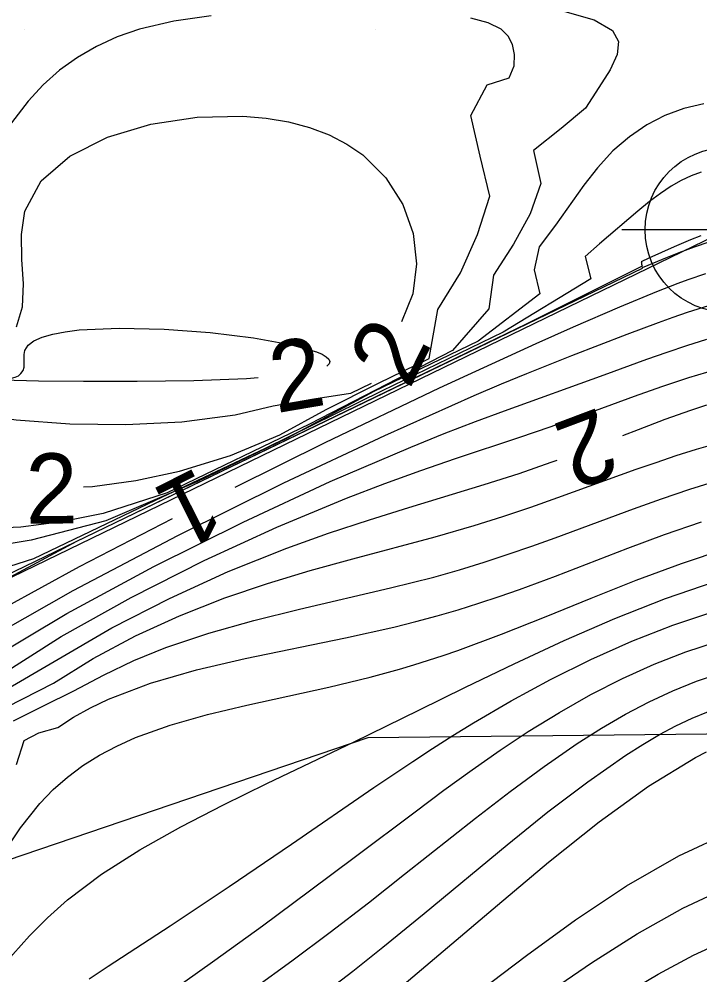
# Model space of a CAD drawing. Extents: x 2602990 to 2605851, y 618069 to 619180.
# Drawn here: x 2603719.84 to 2603739.25, y 618453.06 to 618480.29 of the extents above; entities that cross this region are included whole.
import ezdxf

# ---------------------------------------------------------------- set-up
doc = ezdxf.new("R2010")
doc.units = 0
for name, color, linetype in [('DTM Contours Major', 7, 'Continuous'), ('DTM Contours Major Text', 7, 'Continuous'), ('DTM Contours Minor', 7, 'Continuous'), ('DTM Contours Minor Text', 7, 'Continuous'), ('Exist DTM Breakline', 7, 'Continuous'), ('Exist DTM Breakline Cogo Point CELL', 7, 'Continuous'), ('Exist DTM Crownline', 7, 'Continuous'), ('Exist DTM QL2 LIDAR Elevation Point', 7, 'Continuous'), ('Exist Roads EOP', 7, 'Continuous'), ('PH Exist DTM Obscure Area', 7, 'Continuous')]:
    doc.layers.add(name, color=color, linetype=linetype)

# ---------------------------------------------------------------- blocks, each defined once
blk = doc.blocks.new('EXIST DTM BREAKLINE COGO POINT')
at = {"layer": 'Exist DTM Breakline Cogo Point CELL'}
blk.add_lwpolyline([(0, 0.06), (0, -0.06), (0, 0), (0.06, 0), (-0.06, 0)], dxfattribs=at)
blk.add_circle((0, 0), 0.04688, dxfattribs=at)

msp = doc.modelspace()

# ---------------------------------------------------------------- linework, layer by layer
at = {"layer": 'DTM Contours Major'}
for points in [[(2603719.762, 618471.522), (2603719.939, 618472.089), (2603719.962, 618472.742), (2603719.92, 618473.441), (2603719.903, 618474.147), (2603720, 618474.819), (2603720.47, 618475.681), (2603721.285, 618476.384), (2603722.357, 618476.923), (2603723.595, 618477.295), (2603724.911, 618477.497), (2603726.216, 618477.526), (2603726.885, 618477.469), (2603727.521, 618477.36), (2603728.119, 618477.2), (2603728.675, 618476.989), (2603729.183, 618476.728), (2603729.641, 618476.416), (2603730.297, 618475.766), (2603730.778, 618475.006), (2603731.073, 618474.176), (2603731.172, 618473.315), (2603731.064, 618472.463), (2603730.74, 618471.662)], [(2603729.879, 618469.907), (2603729.283, 618469.619), (2603728.238, 618469.459), (2603727.086, 618469.261), (2603725.999, 618469.01), (2603724.479, 618468.807), (2603722.883, 618468.727), (2603721.285, 618468.752), (2603719.758, 618468.865), (2603718.375, 618469.049), (2603717.209, 618469.287), (2603716.665, 618469.44), (2603716.245, 618469.594), (2603715.973, 618469.738), (2603715.875, 618469.861), (2603715.979, 618469.952), (2603716.31, 618470), (2603716.645, 618470.139), (2603717.175, 618470.249), (2603717.805, 618470.365), (2603718.44, 618470.52), (2603718.985, 618470.747), (2603719.343, 618471.081)], [(2603737.052, 618468.43), (2603737.5, 618468.601), (2603738.261, 618468.887), (2603738.993, 618469.147), (2603739.448, 618469.297)], [(2603710.054, 618451.744), (2603712.207, 618453.725), (2603712.86, 618454.339), (2603713.502, 618454.964), (2603714.131, 618455.607), (2603714.905, 618456.172), (2603715.302, 618456.856), (2603715.79, 618457.508), (2603716.332, 618458.146), (2603716.907, 618458.79), (2603717.298, 618459.449), (2603717.485, 618460.167), (2603719.308, 618461.097), (2603722.483, 618462.948), (2603724.123, 618463.788), (2603725.8, 618464.549), (2603727.472, 618465.218), (2603728.663, 618465.643), (2603729.824, 618466.025), (2603730.952, 618466.376), (2603733.093, 618467.026), (2603734.099, 618467.348), (2603735.008, 618467.663), (2603735.181, 618467.726)], [(2603730.689, 618452.697), (2603732.052, 618453.84), (2603733.476, 618455.053), (2603734.927, 618456.269), (2603736.373, 618457.42), (2603737.784, 618458.439), (2603739.126, 618459.259), (2603739.436, 618459.419)]]:
    msp.add_lwpolyline(points, dxfattribs=at)
at = {"layer": 'DTM Contours Minor'}
for points in [[(2603735.397, 618480.499), (2603736.232, 618480.264), (2603736.756, 618479.964), (2603736.929, 618479.653), (2603736.891, 618479.282), (2603736.688, 618478.846), (2603736.369, 618478.338), (2603735.982, 618477.753), (2603735.296, 618477.171), (2603734.502, 618476.543), (2603734.715, 618475.6), (2603734.405, 618474.742), (2603733.931, 618473.876), (2603733.365, 618472.994), (2603733.228, 618472.037), (2603732.196, 618470.848), (2603728.118, 618468.749), (2603724.061, 618466.792), (2603722.237, 618466.206), (2603721.045, 618465.966), (2603719.893, 618465.82), (2603718.789, 618465.766)], [(2603725.314, 618480.382), (2603724.252, 618480.229), (2603723.276, 618480), (2603722.636, 618479.78), (2603722.045, 618479.511), (2603721.5, 618479.194), (2603720.995, 618478.828), (2603720.528, 618478.412), (2603720.093, 618477.947), (2603719.53, 618477.211)], [(2603721.673, 618466.964), (2603721.929, 618466.978), (2603723.163, 618467.143), (2603724.412, 618467.412), (2603725.862, 618467.861), (2603727.268, 618468.449), (2603728.597, 618469.168), (2603730.085, 618469.917), (2603731.532, 618470.615), (2603731.779, 618472.011), (2603732.424, 618473.062), (2603732.912, 618474.154), (2603733.255, 618475.247), (2603732.986, 618476.379), (2603732.718, 618477.542), (2603733.181, 618478.41), (2603733.806, 618478.611), (2603733.956, 618478.952), (2603733.958, 618479.281), (2603733.907, 618479.565), (2603733.786, 618479.805), (2603733.581, 618480), (2603733.21, 618480.183), (2603732.72, 618480.316)], [(2603739.364, 618477.874), (2603738.794, 618477.744), (2603738.25, 618477.545), (2603737.731, 618477.277), (2603737.238, 618476.938), (2603736.769, 618476.53), (2603736.326, 618476.052), (2603735.939, 618475.556), (2603735.135, 618474.42), (2603734.67, 618473.796), (2603734.522, 618473.142), (2603734.685, 618472.464), (2603732.925, 618471.111), (2603729.953, 618469.677), (2603727.48, 618468.353), (2603724.903, 618467.11), (2603722.315, 618465.993), (2603720.184, 618465.445), (2603719.204, 618465.28)], [(2603739.283, 618475.928), (2603739, 618475.824), (2603738.717, 618475.69), (2603738.427, 618475.524), (2603738.127, 618475.323), (2603737.811, 618475.088), (2603737.474, 618474.817), (2603736.386, 618473.887), (2603735.978, 618473.528), (2603736.137, 618472.889), (2603733.642, 618471.369), (2603730.187, 618469.702), (2603726.855, 618468.06), (2603723.715, 618466.575), (2603720.253, 618464.91), (2603717.713, 618464.111)], [(2603717.817, 618463.451), (2603721.488, 618465.418), (2603737.608, 618473.193), (2603737.609, 618473.216), (2603738.324, 618473.506), (2603738.661, 618473.637), (2603739.094, 618473.799), (2603739.515, 618473.947)], [(2603739.271, 618474.111), (2603738.98, 618473.997), (2603738.514, 618473.8), (2603737.791, 618473.473), (2603737.571, 618473.37), (2603737.581, 618473.36), (2603737.586, 618473.339), (2603737.583, 618473.308), (2603737.591, 618473.277), (2603737.605, 618473.246), (2603734.298, 618471.597), (2603718.282, 618463.872)], [(2603726, 618466.959), (2603728.566, 618468.227), (2603731.824, 618469.781), (2603734.579, 618471.049), (2603735.645, 618471.523), (2603736.968, 618472.095), (2603738.024, 618472.532), (2603738.626, 618472.766), (2603738.91, 618472.87), (2603739.415, 618473.04)], [(2603718.634, 618462.455), (2603721.383, 618464.011), (2603724.363, 618465.578), (2603727.388, 618467.077), (2603730.268, 618468.431), (2603732.817, 618469.564), (2603733.595, 618469.894), (2603734.314, 618470.191), (2603735.593, 618470.701), (2603737.177, 618471.313), (2603738.071, 618471.648), (2603738.488, 618471.797), (2603738.895, 618471.935), (2603739.507, 618472.126)], [(2603719.885, 618470.19), (2603719.955, 618470.274), (2603719.983, 618470.376), (2603719.986, 618470.49), (2603719.979, 618470.61), (2603719.979, 618470.731), (2603720, 618470.846), (2603720.094, 618470.997), (2603720.263, 618471.124), (2603720.499, 618471.23), (2603720.797, 618471.316), (2603721.149, 618471.383), (2603721.548, 618471.432), (2603722.691, 618471.486), (2603723.975, 618471.457), (2603725.288, 618471.359), (2603726.523, 618471.209), (2603727.57, 618471.02), (2603728.319, 618470.809), (2603728.48, 618470.739), (2603728.597, 618470.668), (2603728.67, 618470.599), (2603728.698, 618470.531), (2603728.68, 618470.465), (2603728.615, 618470.402)], [(2603707.529, 618451.484), (2603710.324, 618454.419), (2603711.297, 618455.421), (2603712.22, 618456.348), (2603714.124, 618458.228), (2603714.601, 618458.687), (2603715.114, 618459.162), (2603715.609, 618459.63), (2603715.71, 618460.031), (2603716.238, 618460.554), (2603718.918, 618461.996), (2603721.204, 618463.353), (2603723.684, 618464.692), (2603726.23, 618465.962), (2603728.712, 618467.114), (2603731.003, 618468.098), (2603731.956, 618468.48), (2603732.846, 618468.822), (2603733.678, 618469.132), (2603736.523, 618470.157), (2603737.733, 618470.599), (2603738.31, 618470.802), (2603738.88, 618470.993), (2603739.45, 618471.169)], [(2603719.196, 618461.537), (2603721.038, 618462.697), (2603723.037, 618463.815), (2603725.113, 618464.864), (2603727.186, 618465.816), (2603729.175, 618466.644), (2603730.261, 618467.057), (2603731.294, 618467.429), (2603732.28, 618467.768), (2603734.119, 618468.381), (2603734.98, 618468.674), (2603735.806, 618468.968), (2603737.388, 618469.544), (2603738.16, 618469.818), (2603738.93, 618470.075), (2603739.706, 618470.311)], [(2603726.655, 618470.069), (2603726.325, 618470.042), (2603724.816, 618469.984), (2603723.209, 618469.961), (2603721.678, 618469.962), (2603720.396, 618469.977), (2603719.352, 618470), (2603719.414, 618470.016), (2603719.619, 618470.055), (2603719.729, 618470.086), (2603719.823, 618470.13), (2603719.885, 618470.19)], [(2603719.498, 618460.702), (2603720.822, 618461.374), (2603721.955, 618462.076), (2603723.157, 618462.716), (2603724.412, 618463.291), (2603725.702, 618463.8), (2603726.92, 618464.214), (2603728.141, 618464.582), (2603729.353, 618464.917), (2603731.7, 618465.543), (2603732.811, 618465.861), (2603733.632, 618466.119), (2603734.425, 618466.385), (2603735.194, 618466.657), (2603737.427, 618467.464), (2603737.997, 618467.661), (2603738.571, 618467.852), (2603739.153, 618468.034), (2603739.747, 618468.206)], [(2603719.678, 618460.298), (2603720.531, 618460.726), (2603721.397, 618461.154), (2603722.243, 618461.597), (2603723.108, 618462.014), (2603724.024, 618462.387), (2603725.251, 618462.799), (2603726.53, 618463.158), (2603727.835, 618463.48), (2603730.427, 618464.083), (2603731.662, 618464.395), (2603732.392, 618464.601), (2603733.098, 618464.817), (2603733.784, 618465.042), (2603734.457, 618465.274), (2603735.12, 618465.512), (2603737.352, 618466.34), (2603738.149, 618466.627), (2603738.959, 618466.901), (2603739.784, 618467.157)], [(2603706.672, 618452.774), (2603708.776, 618455.243), (2603709.429, 618455.995), (2603710.072, 618456.712), (2603710.714, 618457.393), (2603711.043, 618457.725), (2603711.378, 618458.052), (2603711.724, 618458.376), (2603712.086, 618458.7), (2603712.468, 618459.028), (2603712.876, 618459.362), (2603713.255, 618459.662), (2603714.031, 618460.251), (2603714.07, 618460.387), (2603715.073, 618460.961), (2603715.621, 618461.317), (2603718.333, 618462.933), (2603721.565, 618464.695), (2603724.214, 618466.059)], [(2603719.765, 618459.052), (2603719.984, 618459.739), (2603720.402, 618459.954), (2603720.94, 618460.107), (2603721.389, 618460.403), (2603721.87, 618460.674), (2603722.384, 618460.921), (2603723.582, 618461.374), (2603724.896, 618461.751), (2603726.288, 618462.075), (2603729.143, 618462.66), (2603730.527, 618462.968), (2603731.15, 618463.124), (2603731.758, 618463.29), (2603732.353, 618463.465), (2603732.941, 618463.649), (2603733.522, 618463.842), (2603734.101, 618464.044), (2603735.128, 618464.423), (2603737.194, 618465.216), (2603738.237, 618465.603), (2603739.289, 618465.965)], [(2603719.38, 618456.488), (2603719.88, 618457.251), (2603720.429, 618457.945), (2603720.81, 618458.34), (2603721.22, 618458.699), (2603721.659, 618459.024), (2603722.127, 618459.318), (2603722.626, 618459.582), (2603723.157, 618459.82), (2603724.145, 618460.175), (2603725.211, 618460.476), (2603726.334, 618460.743), (2603728.673, 618461.256), (2603729.849, 618461.541), (2603730.267, 618461.653), (2603730.682, 618461.77), (2603731.097, 618461.895), (2603731.511, 618462.025), (2603731.927, 618462.163), (2603732.345, 618462.307), (2603733.594, 618462.772), (2603734.863, 618463.275), (2603736.145, 618463.795), (2603737.433, 618464.306), (2603738.72, 618464.785), (2603739.999, 618465.208)], [(2603718.78, 618452.612), (2603719.212, 618453.125), (2603719.661, 618453.647), (2603720.137, 618454.172), (2603720.652, 618454.691), (2603721.219, 618455.198), (2603722.191, 618455.932), (2603723.278, 618456.624), (2603724.446, 618457.282), (2603725.665, 618457.909), (2603726.902, 618458.512), (2603729.396, 618459.702), (2603731.233, 618460.601), (2603732.564, 618461.256), (2603733.951, 618461.927), (2603735.377, 618462.589), (2603736.821, 618463.217), (2603738.265, 618463.786), (2603739.687, 618464.27)], [(2603721.838, 618452.949), (2603722.375, 618453.307), (2603724.148, 618454.46), (2603724.975, 618455.007), (2603725.831, 618455.582), (2603727.601, 618456.787), (2603729.951, 618458.397), (2603731.064, 618459.145), (2603731.628, 618459.514), (2603732.203, 618459.879), (2603732.791, 618460.241), (2603733.87, 618460.87), (2603734.99, 618461.475), (2603736.14, 618462.044), (2603737.308, 618462.564), (2603738.481, 618463.025), (2603739.648, 618463.413)], [(2603724.074, 618452.52), (2603725.418, 618453.478), (2603726.775, 618454.463), (2603728.121, 618455.455), (2603729.43, 618456.433), (2603731.127, 618457.711), (2603731.947, 618458.32), (2603732.754, 618458.905), (2603733.555, 618459.463), (2603734.354, 618459.991), (2603735.246, 618460.541), (2603736.141, 618461.047), (2603737.04, 618461.506), (2603737.941, 618461.914), (2603738.844, 618462.267), (2603739.747, 618462.562)], [(2603726.545, 618452.684), (2603727.619, 618453.466), (2603728.708, 618454.281), (2603729.8, 618455.12), (2603730.83, 618455.93), (2603732.854, 618457.527), (2603733.841, 618458.286), (2603734.808, 618458.998), (2603735.752, 618459.65), (2603736.445, 618460.091), (2603737.127, 618460.489), (2603737.803, 618460.845), (2603738.475, 618461.158), (2603739.148, 618461.428), (2603739.826, 618461.655)], [(2603728.506, 618452.525), (2603729.351, 618453.17), (2603730.213, 618453.852), (2603731.384, 618454.807), (2603733.752, 618456.767), (2603734.917, 618457.703), (2603736.05, 618458.566), (2603737.134, 618459.322), (2603737.619, 618459.629), (2603738.094, 618459.906), (2603738.562, 618460.153), (2603739.028, 618460.373), (2603739.495, 618460.565)], [(2603732.976, 618452.61), (2603734.304, 618453.619), (2603735.702, 618454.632), (2603737.153, 618455.595), (2603738.643, 618456.455), (2603740.156, 618457.158)], [(2603734.889, 618452.544), (2603736.16, 618453.409), (2603737.455, 618454.229), (2603738.765, 618454.965), (2603740.08, 618455.578)], [(2603729.325, 618447.749), (2603729.722, 618447.961), (2603730.453, 618448.365), (2603731.179, 618448.779), (2603731.904, 618449.206), (2603732.629, 618449.645), (2603733.357, 618450.098), (2603734.088, 618450.566), (2603736.058, 618451.854), (2603737.055, 618452.487), (2603738.059, 618453.084), (2603739.069, 618453.624), (2603740.082, 618454.086)]]:
    msp.add_lwpolyline(points, dxfattribs=at)
at = {"layer": 'Exist DTM Breakline'}
msp.add_lwpolyline([(2603672.211, 618404.247), (2603685.537, 618430.477), (2603711.874, 618460.64), (2603740.027, 618474.284), (2603763.767, 618480.272)], dxfattribs=at)
at = {"layer": 'Exist DTM Crownline'}
msp.add_spline([(2603233.488, 618380.754), (2603285.185, 618400.095), (2603335.457, 618418.629), (2603390.812, 618439.069), (2603440.087, 618457.325), (2603493.996, 618477.231), (2603542.655, 618495.301), (2603600.808, 618516.867), (2603653.659, 618536.362), (2603706.222, 618555.742), (2603764.811, 618577.593), (2603823.52, 618599.847), (2603878.564, 618620.56), (2603937.951, 618643.078), (2603997.369, 618665.789), (2604036.209, 618680.665), (2604055.311, 618688.017)], degree=3, dxfattribs=at)
at = {"layer": 'Exist DTM QL2 LIDAR Elevation Point'}
for p, q in [((2603720, 618480), (2603720, 618480)), ((2603730, 618480), (2603730, 618480)), ((2603720, 618470), (2603720, 618470)), ((2603730, 618470), (2603730, 618470)), ((2603720, 618460), (2603720, 618460)), ((2603730, 618460), (2603730, 618460))]:
    msp.add_line(p, q, dxfattribs=at)
at = {"layer": 'Exist Roads EOP'}
for points in [[(2603230.17, 618389.98), (2603282.929, 618409.597), (2603332.773, 618427.868), (2603388.167, 618448.413), (2603437.203, 618466.721), (2603490.778, 618486.527), (2603539.039, 618504.558), (2603597.451, 618526.156), (2603651.053, 618545.972), (2603705.208, 618566.084), (2603762.02, 618587.183), (2603820.334, 618609.162), (2603876.341, 618629.99), (2603934.909, 618652.28), (2603996.409, 618675.568), (2604033.216, 618689.957), (2604052.01, 618697.199)], [(2604034.633, 618668.486), (2603984.89, 618650.123), (2603936.767, 618631.654), (2603888.195, 618613.335), (2603837.766, 618594.258), (2603782.918, 618573.705), (2603731.939, 618554.39), (2603671.126, 618532.171), (2603621.822, 618514.106), (2603561.545, 618491.877), (2603506.421, 618471.293), (2603452.163, 618451.33), (2603398.364, 618431.316), (2603341.431, 618410.355), (2603281.65, 618388.199), (2603223.033, 618366.475), (2603185.717, 618352.612)]]:
    msp.add_spline(points, degree=3, dxfattribs=at)
at = {"layer": 'PH Exist DTM Obscure Area'}
msp.add_lwpolyline([(2603639.986, 618365.924), (2603649.9, 618372.856), (2603656.416, 618378.808), (2603664.874, 618389.72), (2603678.123, 618403.156), (2603697.233, 618418.186), (2603709.61, 618425.616), (2603718.725, 618440.768), (2603718.655, 618446.88), (2603719.02, 618456.172), (2603729.794, 618459.821), (2603739.433, 618459.931), (2603747.169, 618461.9), (2603753.441, 618468.673), (2603758.3, 618475.547), (2603770.802, 618482.39), (2603780.534, 618474.271), (2603791.803, 618465.465), (2603794.812, 618469.614), (2603804.245, 618477.48), (2603824.756, 618483.004), (2603837.288, 618487.144)], dxfattribs=at)

# ---------------------------------------------------------------- block references
at = {"layer": 'Exist DTM Breakline Cogo Point CELL', "xscale": 50, "yscale": 50}
msp.add_blockref('EXIST DTM BREAKLINE COGO POINT', (2603740.027, 618474.284), dxfattribs=at)

# ---------------------------------------------------------------- texts
at = {"layer": 'DTM Contours Major Text'}
for rotation, p in [(63.8632, (2603730.964, 618469.712)), (200.6183, (2603736.378, 618469.24))]:
    msp.add_text('2', height=2, rotation=rotation, dxfattribs=at).set_placement(p)
at = {"layer": 'DTM Contours Minor Text'}
for s, rotation, p in [('2', 9.6448, (2603727.175, 618469.061)), ('2', 0.5907, (2603720.031, 618465.909)), ('1', 206.747, (2603724.934, 618467.551))]:
    msp.add_text(s, height=2, rotation=rotation, dxfattribs=at).set_placement(p)

doc.saveas('drawing.dxf')
